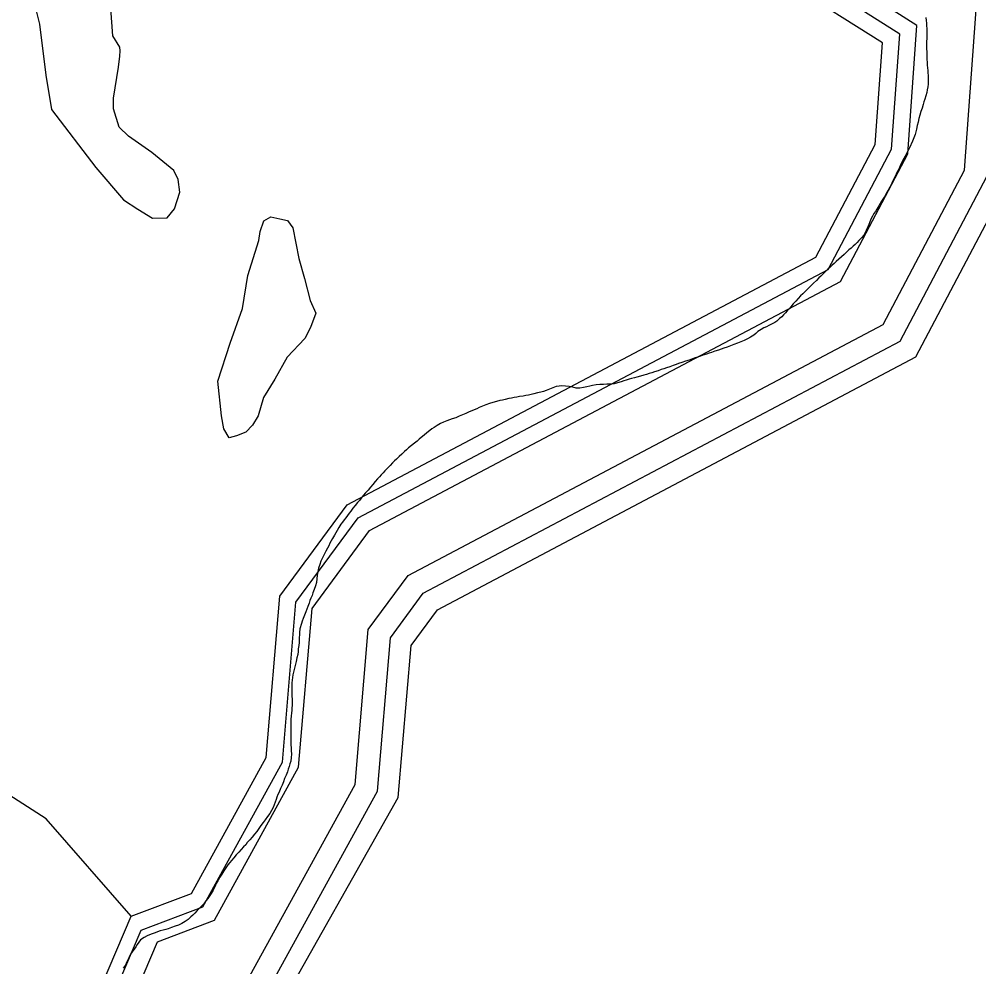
# Model space of a CAD drawing. Extents: x 2206922 to 2357709, y 510027 to 673830.
# Drawn here: x 2290019 to 2291072, y 599971 to 601009 of the extents above; entities that cross this region are included whole.
import ezdxf

# ---------------------------------------------------------------- set-up
doc = ezdxf.new("R2010")
doc.units = 0
for name, color, linetype in [('Exist Boundary Political City Limit New', 7, 'Continuous'), ('Exist Hydrographic Buffer Line', 7, 'Continuous'), ('Exist Hydrographic Creek Single Shore', 7, 'Continuous'), ('Exist Hydrographic Misc Water Feature', 7, 'Continuous'), ('Exist Hydrographic River Shore', 7, 'Continuous'), ('Map Preparation Boundary City Limit Buffer Line', 7, 'Continuous')]:
    doc.layers.add(name, color=color, linetype=linetype)

msp = doc.modelspace()

# ---------------------------------------------------------------- linework, layer by layer
at = {"layer": 'Exist Boundary Political City Limit New'}
for points in [[(2291013.5, 601011.1), (2291014, 601008.1), (2291014.2, 601005.1), (2291014.2, 601002.1), (2291014.5, 600999.1), (2291014.5, 600988.1), (2291014.2, 600985.1), (2291014.2, 600977.1), (2291014.5, 600973.1), (2291014.5, 600969.1), (2291014.8, 600965.1), (2291015, 600962.1), (2291015.2, 600959.1), (2291015.5, 600956.1), (2291015.8, 600953.1), (2291016.2, 600945.1), (2291016.2, 600941.1)], [(2291016.2, 600941.1), (2291016.2, 600938.1), (2291015.8, 600935.1), (2291015.2, 600932.1), (2291014.5, 600929.2), (2291013.5, 600925.4), (2291012.5, 600921.6), (2291011.5, 600918.7), (2291010.8, 600915.8), (2291009.5, 600912), (2291008.2, 600908.2), (2291007, 600904.3), (2291006, 600900.5), (2291005, 600896.6), (2291004, 600892.8), (2291003.2, 600888.8), (2291001.8, 600883), (2291000.5, 600879.2), (2290999, 600875.5), (2290995.5, 600868.2), (2290994.2, 600865.6), (2290992.8, 600862.9), (2290990.8, 600859.4), (2290989.5, 600856.8), (2290988, 600854.1), (2290986.2, 600850.5), (2290984.5, 600846.9), (2290982.8, 600843.2), (2290981.5, 600840.6), (2290980.2, 600837.8), (2290978.5, 600834.2), (2290976.8, 600830.6), (2290975.5, 600827.9), (2290974, 600825.2), (2290972.2, 600821.8), (2290970.2, 600818.2), (2290968.8, 600815.7), (2290967.2, 600813.2), (2290965, 600809.8), (2290963.5, 600807.2), (2290962, 600804.6), (2290959.8, 600801.2), (2290958.2, 600798.7), (2290956.5, 600796.2), (2290955, 600793.6), (2290953.5, 600790.9), (2290952, 600787.2), (2290951, 600784.4), (2290949.8, 600781.6), (2290948.2, 600777.8), (2290947, 600775.2), (2290945.5, 600772.7), (2290943, 600769.6), (2290940.2, 600766.7), (2290938.2, 600764.6), (2290936, 600762.4), (2290933.8, 600760.4), (2290931.5, 600758.4), (2290929.2, 600756.4), (2290927, 600754.3), (2290924, 600751.6), (2290921.2, 600748.9), (2290918.2, 600746.2), (2290915.2, 600743.7), (2290913, 600741.6), (2290910.8, 600739.6), (2290908.5, 600737.6), (2290906.2, 600735.4), (2290903.5, 600732.7), (2290900.5, 600729.9), (2290898.5, 600727.8), (2290896.2, 600725.7), (2290893.5, 600722.9), (2290890.5, 600720.1), (2290887.8, 600717.3), (2290884.8, 600714.5), (2290882.8, 600712.4), (2290880.5, 600710.3), (2290878.5, 600708.2), (2290876.2, 600706.1), (2290873.5, 600703.3), (2290870.8, 600700.3), (2290868, 600697.2), (2290865.5, 600694.2), (2290863.8, 600691.9), (2290861.5, 600689.8), (2290859.5, 600687.5), (2290857.5, 600685.2), (2290855.5, 600683.1), (2290853.2, 600681.1), (2290850.2, 600678.5), (2290847.8, 600676.9), (2290845, 600675.4), (2290841.5, 600673.6), (2290838.8, 600672.3), (2290836, 600671), (2290832.8, 600669.1), (2290829.2, 600666.9)], [(2290829.2, 600666.9), (2290827, 600664.9), (2290824.8, 600662.9), (2290821.2, 600660.8), (2290817.8, 600658.9), (2290814.2, 600657.2), (2290810.5, 600655.6), (2290806.8, 600654.1), (2290803, 600652.7), (2290799.2, 600651.2), (2290795.5, 600649.9), (2290791.8, 600648.6), (2290789, 600647.6), (2290786, 600646.6), (2290782.2, 600645.3), (2290778.5, 600644.1), (2290775.8, 600643.1), (2290772.8, 600642.1), (2290769, 600640.9), (2290766.2, 600639.9), (2290763.2, 600638.9), (2290759.5, 600637.7), (2290756.8, 600636.7), (2290753.8, 600635.6), (2290749.8, 600634.3), (2290746, 600633), (2290742.2, 600631.8), (2290739.5, 600630.8), (2290736.5, 600629.8), (2290732.8, 600628.4), (2290729, 600627.2), (2290726.2, 600626.2), (2290723.2, 600625.2), (2290719.8, 600623.9), (2290715.8, 600622.7), (2290713, 600621.8), (2290710, 600620.9), (2290707.2, 600620), (2290704.2, 600619.1), (2290700.5, 600618.1), (2290696.5, 600617.1), (2290693.8, 600616.3), (2290690.8, 600615.5), (2290688, 600614.7), (2290685, 600613.8), (2290682.2, 600612.8), (2290679.2, 600611.8), (2290675.5, 600610.6), (2290671.8, 600609.8), (2290667.8, 600609.4), (2290663.8, 600609.2), (2290659.8, 600609), (2290655.8, 600608.8), (2290651.8, 600608.4), (2290647.8, 600607.7), (2290644.8, 600607.1), (2290641.8, 600606.3), (2290638, 600605.6), (2290634, 600604.9), (2290630, 600604.8), (2290626.2, 600605.8), (2290622.2, 600606.7), (2290618.2, 600607.1), (2290614.2, 600607.3), (2290611.2, 600607.2), (2290608.2, 600606.6), (2290604.5, 600605.2), (2290600.8, 600603.7), (2290597, 600602.2), (2290594.2, 600601.4), (2290591.2, 600600.6), (2290587.5, 600599.6), (2290583.5, 600598.6), (2290580.8, 600597.9), (2290577.8, 600597.3), (2290574.8, 600596.8), (2290571.8, 600596.2), (2290568, 600595.6), (2290565, 600595.1), (2290562, 600594.6), (2290559, 600594), (2290556, 600593.4), (2290552.2, 600592.5), (2290549.2, 600591.9), (2290546.2, 600591.2), (2290542.5, 600590.2), (2290538.5, 600589.1), (2290534.8, 600587.9), (2290531, 600586.6), (2290527.2, 600585.1), (2290523.5, 600583.6), (2290521, 600582.4), (2290518, 600581.2), (2290515.5, 600580.1), (2290512.5, 600578.8), (2290509, 600577.2), (2290505.2, 600575.6), (2290501.5, 600574), (2290497.8, 600572.5), (2290494, 600571.2)], [(2290494, 600571.2), (2290491.2, 600570.2), (2290488.2, 600569.2), (2290484.5, 600567.7), (2290481, 600566), (2290477.5, 600564.1), (2290474.2, 600561.9), (2290471.8, 600560.2), (2290469.5, 600558.4), (2290466.2, 600555.9), (2290463.2, 600553.4), (2290460, 600550.8), (2290457.8, 600548.9), (2290455.5, 600546.9), (2290452.5, 600544.4), (2290449.2, 600541.9), (2290446.2, 600539.3), (2290444, 600537.4), (2290441.8, 600535.4), (2290438.8, 600532.7), (2290435.8, 600529.9), (2290432.8, 600527.2), (2290430.8, 600525.1), (2290428.5, 600522.9), (2290425.8, 600520), (2290423, 600517.2), (2290420.2, 600514.2), (2290418.2, 600512.1), (2290416.2, 600509.8), (2290414.2, 600507.6), (2290412.2, 600505.4), (2290409.5, 600502.4), (2290407, 600499.4), (2290404.2, 600496.3), (2290401.8, 600493.2), (2290399, 600490.2), (2290396.5, 600487.2), (2290394, 600484.1), (2290392.2, 600481.8), (2290390, 600479.5), (2290387.5, 600476.4), (2290385, 600473.2), (2290382.8, 600470.1), (2290381, 600467.8), (2290379, 600465.3), (2290377.2, 600462.9), (2290375.5, 600460.6), (2290373.8, 600458.1), (2290372, 600455.6), (2290369.8, 600452.2), (2290367.8, 600448.9), (2290366.2, 600446.3), (2290364.8, 600443.8), (2290362.8, 600440.2), (2290361.2, 600437.6), (2290359.8, 600434.9), (2290358.5, 600432.2), (2290357.2, 600429.6), (2290355.2, 600426.1), (2290351.8, 600418.8), (2290350, 600415.2), (2290348.8, 600411.4), (2290347.5, 600407.6), (2290346.5, 600403.8), (2290346, 600399.8), (2290345.5, 600395.8), (2290345, 600391.8), (2290344, 600388), (2290342.5, 600384.2), (2290341, 600380.5), (2290340.2, 600377.6), (2290339, 600374.8), (2290338, 600372), (2290337, 600369.2), (2290335.5, 600365.4), (2290334.5, 600362.6), (2290333.5, 600359.8), (2290332, 600356.1), (2290330.5, 600352.4), (2290329.5, 600349.5), (2290328.5, 600346.7), (2290327, 600340.9), (2290326.5, 600337), (2290326, 600329), (2290326, 600326), (2290325.8, 600322.9), (2290325.2, 600319), (2290325, 600316), (2290324.5, 600313), (2290323.5, 600309.1), (2290322.8, 600305.2), (2290322, 600302.3), (2290321.2, 600299.4), (2290320.5, 600296.4), (2290319.8, 600293.5), (2290319.2, 600290.6), (2290318.8, 600287.7)], [(2290318.8, 600287.7), (2290318.5, 600284.7), (2290318.2, 600281.7), (2290318, 600277.8), (2290318.2, 600274.7), (2290318.2, 600267.7), (2290318.5, 600263.7), (2290318.5, 600259.7), (2290318, 600251.7), (2290317.8, 600248.7), (2290317.2, 600245.8), (2290317, 600241.8), (2290317, 600237.8), (2290316.8, 600234.8), (2290316.8, 600216.8), (2290317, 600213.8), (2290317.2, 600210.7), (2290317.5, 600207.7), (2290317.8, 600203.7), (2290317.2, 600199.8), (2290316.8, 600195.8), (2290316, 600192.9), (2290315.2, 600190), (2290314.2, 600187.2), (2290313.2, 600184.3), (2290311.8, 600180.6), (2290310.2, 600176.8), (2290308.8, 600173.2), (2290307.5, 600169.5), (2290305.5, 600165.8), (2290304, 600162.1), (2290302.8, 600159.4), (2290301.8, 600156.6), (2290300.8, 600153.8), (2290299.8, 600150.9), (2290298.8, 600148.1), (2290297.5, 600145.3), (2290295.8, 600141.8), (2290293.8, 600138.4), (2290291.5, 600135.1), (2290289, 600131.8), (2290286.8, 600128.6), (2290284.2, 600125.3), (2290282, 600122.1), (2290279.5, 600119), (2290277, 600115.8), (2290274.5, 600112.7), (2290272, 600109.6), (2290269.2, 600106.6), (2290267.5, 600104.3), (2290265.2, 600102.1), (2290262.5, 600099.1), (2290259.8, 600096.1), (2290257, 600093.1), (2290254.5, 600090.1), (2290252, 600087), (2290250, 600084.7), (2290248, 600082.2), (2290243.5, 600075.8), (2290241.2, 600072.2), (2290239.2, 600068.8), (2290237.2, 600065.3), (2290235.2, 600061.8), (2290233.5, 600058.1), (2290231.8, 600054.5), (2290229.5, 600051), (2290227.5, 600047.7), (2290225.8, 600045.2), (2290223.8, 600042.8), (2290221.5, 600039.7), (2290219.2, 600037.4), (2290217.2, 600035.2), (2290214.2, 600032.2), (2290211.5, 600029.4), (2290209.5, 600027.2), (2290207.2, 600025.1), (2290204.2, 600022.5), (2290201, 600020.1), (2290197.5, 600018), (2290193.8, 600016.3), (2290190.2, 600014.9), (2290186.2, 600013.6), (2290182.5, 600012.3), (2290179.8, 600011.4), (2290176.8, 600010.6), (2290173.8, 600009.8), (2290170.8, 600008.8), (2290168, 600007.9), (2290163.8, 600006.3), (2290159.5, 600004.5), (2290156, 600002.6), (2290152, 600000), (2290150.2, 599997.4)], [(2290150.2, 599997.4), (2290148.5, 599994.9), (2290146.8, 599992.5), (2290145, 599990), (2290142.8, 599986.8)], [(2290142.8, 599986.8), (2290141.2, 599984.2), (2290139.8, 599981.5), (2290138.5, 599978.6), (2290137.2, 599975.8), (2290135.5, 599972.2), (2290133.2, 599969)]]:
    msp.add_lwpolyline(points, dxfattribs=at)
at = {"layer": 'Exist Hydrographic Buffer Line'}
for points in [[(2290197.9, 599773.9), (2290411.9, 600163.2), (2290426.2, 600331.1), (2290462.3, 600380), (2290985.3, 600656.3), (2291080.5, 600836.9), (2291095.7, 601048.5), (2290919.5, 601160.7), (2290486.7, 601310.4), (2290279.6, 601499), (2290227.6, 601520.5)], [(2290170.5, 599775.9), (2290387.5, 600170.5), (2290401.9, 600340.3), (2290445.6, 600399.4), (2290966.8, 600674.8), (2291056, 600843.9), (2291069.7, 601035.4), (2290908.5, 601138.1), (2290473.7, 601288.5), (2290266, 601477.6), (2290218, 601497.4)], [(2290170.6, 599997.9), (2290233.3, 600021.5), (2290325.5, 600189.3), (2290340.3, 600363.5), (2290403.2, 600448.7), (2290919.9, 600721.7), (2290993.7, 600861.7), (2291003.8, 601002.3), (2290880.8, 601080.7), (2290440.7, 601232.8), (2290231.5, 601423.3), (2290193.9, 601438.9)], [(2290152.9, 600010.7), (2290220.6, 600036.2), (2290307.7, 600194.7), (2290322.6, 600370.2), (2290391, 600462.8), (2290906.4, 600735.1), (2290975.8, 600866.8), (2290984.9, 600992.8), (2290872.8, 601064.2), (2290431.2, 601216.9), (2290221.7, 601407.7), (2290186.9, 601422)], [(2290849, 598201.4), (2290828.4, 598215.7), (2290528.6, 598156), (2290415.2, 598220.3), (2290407, 598328.1), (2290439.1, 598543.5), (2290293.1, 598693.6), (2290270, 598769.9), (2290281.1, 599365.1), (2290094, 599703.5), (2290093, 599870), (2290152.9, 600010.7)], [(2290861.2, 598218.9), (2290833.2, 598238.4), (2290532.2, 598178.5), (2290435.6, 598233.2), (2290428.4, 598327.4), (2290461.7, 598550.8), (2290312, 598704.8), (2290291.3, 598772.9), (2290302.5, 599370.4), (2290115.2, 599709.1), (2290114.3, 599865.7), (2290170.6, 599997.9)]]:
    msp.add_lwpolyline(points, dxfattribs=at)
at = {"layer": 'Exist Hydrographic Creek Single Shore'}
msp.add_lwpolyline([(2290141.8, 600026), (2290048.7, 600132.8), (2289805.7, 600288.5), (2289473.8, 600177.2), (2289358.7, 600068.1), (2289259.9, 599857), (2289160.9, 599747.4), (2289061.8, 599713.4), (2288678.8, 599685.1), (2288552.9, 599792.6), (2288392.7, 600025.4), (2288241.8, 600166.2), (2286172.8, 601369.1), (2285921.9, 601449.6), (2285472.8, 601445.6), (2285280.7, 601485.5), (2284895.8, 601700), (2284502.7, 601878.5)], dxfattribs=at)
at = {"layer": 'Exist Hydrographic Misc Water Feature'}
for points in [[(2290037.3, 601020), (2290041.4, 601004)], [(2290041.4, 601004), (2290048.3, 600948.2), (2290054.3, 600910.4), (2290102.9, 600846.7), (2290133.4, 600811.3), (2290149.2, 600801.2), (2290165.4, 600791.4), (2290181.2, 600791.5), (2290189.2, 600801.6), (2290195.1, 600819.8), (2290193.3, 600833.5), (2290188.6, 600843.5), (2290164.6, 600863.3), (2290138.8, 600881), (2290128.5, 600891.1), (2290122.6, 600911), (2290122.3, 600922.8), (2290127.9, 600956.9), (2290129.5, 600968.8), (2290129.7, 600974.8), (2290129.5, 600978.9), (2290121.7, 600991), (2290119.5, 601021)], [(2290264, 600692.2), (2290269.8, 600728.3), (2290281.7, 600766.6), (2290283.3, 600776.5), (2290287.4, 600788.5), (2290295.2, 600792.6), (2290305, 600790.7), (2290313.2, 600788.6), (2290319.2, 600780.8), (2290325.6, 600747), (2290332.1, 600725), (2290338.3, 600700.9), (2290344.4, 600687), (2290338.5, 600671.3), (2290332.5, 600659.2), (2290313, 600639), (2290299.3, 600614.7), (2290287, 600594.7), (2290281.1, 600574.5), (2290275.1, 600564.4), (2290267.5, 600556.6), (2290257.5, 600552.5), (2290249.5, 600550.4), (2290243.3, 600560.3), (2290241.1, 600574.4), (2290236.8, 600612.4), (2290250.5, 600654.1), (2290264, 600692.2)]]:
    msp.add_lwpolyline(points, dxfattribs=at)
at = {"layer": 'Exist Hydrographic River Shore'}
for points in [[(2290297, 599912), (2290434.8, 600156.2), (2290448.9, 600322.6), (2290477.9, 600361.8), (2291002.6, 600639.1), (2291103.4, 600830.4), (2291120, 601060.7), (2290929.7, 601181.9), (2290498.9, 601330.9), (2290292.3, 601519.1), (2290236.5, 601542.1)], [(2290141.8, 600026), (2290207.9, 600050.9), (2290289.9, 600200.1), (2290304.8, 600376.9), (2290378.9, 600477), (2290892.9, 600748.6), (2290957.9, 600872), (2290965.9, 600983.3), (2290864.8, 601047.6), (2290421.7, 601200.9), (2290211.7, 601392.1), (2290180, 601405.2)], [(2290839.8, 598188.1), (2290824.9, 598198.5), (2290525.9, 598139), (2290399.8, 598210.5), (2290390.8, 598328.7), (2290421.9, 598538), (2290278.8, 598685.2), (2290253.8, 598767.7), (2290264.9, 599361), (2290077.9, 599699.3), (2290076.8, 599873.2), (2290141.8, 600026)]]:
    msp.add_lwpolyline(points, dxfattribs=at)
at = {"layer": 'Map Preparation Boundary City Limit Buffer Line'}
for points in [[(2291013.5, 601011.1), (2291014, 601008.1), (2291014.2, 601005.1), (2291014.2, 601002.1), (2291014.5, 600999.1), (2291014.5, 600988.1), (2291014.2, 600985.1), (2291014.2, 600977.1), (2291014.5, 600973.1), (2291014.5, 600969.1), (2291014.8, 600965.1), (2291015, 600962.1), (2291015.2, 600959.1), (2291015.5, 600956.1), (2291015.8, 600953.1), (2291016.2, 600945.1), (2291016.2, 600941.1)], [(2291016.2, 600941.1), (2291016.2, 600938.1), (2291015.8, 600935.1), (2291015.2, 600932.1), (2291014.5, 600929.2), (2291013.5, 600925.4), (2291012.5, 600921.6), (2291011.5, 600918.7), (2291010.8, 600915.8), (2291009.5, 600912), (2291008.2, 600908.2), (2291007, 600904.3), (2291006, 600900.5), (2291005, 600896.6), (2291004, 600892.8), (2291003.2, 600888.8), (2291001.8, 600883), (2291000.5, 600879.2), (2290999, 600875.5), (2290995.5, 600868.2), (2290994.2, 600865.6), (2290992.8, 600862.9), (2290990.8, 600859.4), (2290989.5, 600856.8), (2290988, 600854.1), (2290986.2, 600850.5), (2290984.5, 600846.9), (2290982.8, 600843.2), (2290981.5, 600840.6), (2290980.2, 600837.8), (2290978.5, 600834.2), (2290976.8, 600830.6), (2290975.5, 600827.9), (2290974, 600825.2), (2290972.2, 600821.8), (2290970.2, 600818.2), (2290968.8, 600815.7), (2290967.2, 600813.2), (2290965, 600809.8), (2290963.5, 600807.2), (2290962, 600804.6), (2290959.8, 600801.2), (2290958.2, 600798.7), (2290956.5, 600796.2), (2290955, 600793.6), (2290953.5, 600790.9), (2290952, 600787.2), (2290951, 600784.4), (2290949.8, 600781.6), (2290948.2, 600777.8), (2290947, 600775.2), (2290945.5, 600772.7), (2290943, 600769.6), (2290940.2, 600766.7), (2290938.2, 600764.6), (2290936, 600762.4), (2290933.8, 600760.4), (2290931.5, 600758.4), (2290929.2, 600756.4), (2290927, 600754.3), (2290924, 600751.6), (2290921.2, 600748.9), (2290918.2, 600746.2), (2290915.2, 600743.7), (2290913, 600741.6), (2290910.8, 600739.6), (2290908.5, 600737.6), (2290906.2, 600735.4), (2290903.5, 600732.7), (2290900.5, 600729.9), (2290898.5, 600727.8), (2290896.2, 600725.7), (2290893.5, 600722.9), (2290890.5, 600720.1), (2290887.8, 600717.3), (2290884.8, 600714.5), (2290882.8, 600712.4), (2290880.5, 600710.3), (2290878.5, 600708.2), (2290876.2, 600706.1), (2290873.5, 600703.3), (2290870.8, 600700.3), (2290868, 600697.2), (2290865.5, 600694.2), (2290863.8, 600691.9), (2290861.5, 600689.8), (2290859.5, 600687.5), (2290857.5, 600685.2), (2290855.5, 600683.1), (2290853.2, 600681.1), (2290850.2, 600678.5), (2290847.8, 600676.9), (2290845, 600675.4), (2290841.5, 600673.6), (2290838.8, 600672.3), (2290836, 600671), (2290832.8, 600669.1), (2290829.2, 600666.9)], [(2290829.2, 600666.9), (2290827, 600664.9), (2290824.8, 600662.9), (2290821.2, 600660.8), (2290817.8, 600658.9), (2290814.2, 600657.2), (2290810.5, 600655.6), (2290806.8, 600654.1), (2290803, 600652.7), (2290799.2, 600651.2), (2290795.5, 600649.9), (2290791.8, 600648.6), (2290789, 600647.6), (2290786, 600646.6), (2290782.2, 600645.3), (2290778.5, 600644.1), (2290775.8, 600643.1), (2290772.8, 600642.1), (2290769, 600640.9), (2290766.2, 600639.9), (2290763.2, 600638.9), (2290759.5, 600637.7), (2290756.8, 600636.7), (2290753.8, 600635.6), (2290749.8, 600634.3), (2290746, 600633), (2290742.2, 600631.8), (2290739.5, 600630.8), (2290736.5, 600629.8), (2290732.8, 600628.4), (2290729, 600627.2), (2290726.2, 600626.2), (2290723.2, 600625.2), (2290719.8, 600623.9), (2290715.8, 600622.7), (2290713, 600621.8), (2290710, 600620.9), (2290707.2, 600620), (2290704.2, 600619.1), (2290700.5, 600618.1), (2290696.5, 600617.1), (2290693.8, 600616.3), (2290690.8, 600615.5), (2290688, 600614.7), (2290685, 600613.8), (2290682.2, 600612.8), (2290679.2, 600611.8), (2290675.5, 600610.6), (2290671.8, 600609.8), (2290667.8, 600609.4), (2290663.8, 600609.2), (2290659.8, 600609), (2290655.8, 600608.8), (2290651.8, 600608.4), (2290647.8, 600607.7), (2290644.8, 600607.1), (2290641.8, 600606.3), (2290638, 600605.6), (2290634, 600604.9), (2290630, 600604.8), (2290626.2, 600605.8), (2290622.2, 600606.7), (2290618.2, 600607.1), (2290614.2, 600607.3), (2290611.2, 600607.2), (2290608.2, 600606.6), (2290604.5, 600605.2), (2290600.8, 600603.7), (2290597, 600602.2), (2290594.2, 600601.4), (2290591.2, 600600.6), (2290587.5, 600599.6), (2290583.5, 600598.6), (2290580.8, 600597.9), (2290577.8, 600597.3), (2290574.8, 600596.8), (2290571.8, 600596.2), (2290568, 600595.6), (2290565, 600595.1), (2290562, 600594.6), (2290559, 600594), (2290556, 600593.4), (2290552.2, 600592.5), (2290549.2, 600591.9), (2290546.2, 600591.2), (2290542.5, 600590.2), (2290538.5, 600589.1), (2290534.8, 600587.9), (2290531, 600586.6), (2290527.2, 600585.1), (2290523.5, 600583.6), (2290521, 600582.4), (2290518, 600581.2), (2290515.5, 600580.1), (2290512.5, 600578.8), (2290509, 600577.2), (2290505.2, 600575.6), (2290501.5, 600574), (2290497.8, 600572.5), (2290494, 600571.2)], [(2290494, 600571.2), (2290491.2, 600570.2), (2290488.2, 600569.2), (2290484.5, 600567.7), (2290481, 600566), (2290477.5, 600564.1), (2290474.2, 600561.9), (2290471.8, 600560.2), (2290469.5, 600558.4), (2290466.2, 600555.9), (2290463.2, 600553.4), (2290460, 600550.8), (2290457.8, 600548.9), (2290455.5, 600546.9), (2290452.5, 600544.4), (2290449.2, 600541.9), (2290446.2, 600539.3), (2290444, 600537.4), (2290441.8, 600535.4), (2290438.8, 600532.7), (2290435.8, 600529.9), (2290432.8, 600527.2), (2290430.8, 600525.1), (2290428.5, 600522.9), (2290425.8, 600520), (2290423, 600517.2), (2290420.2, 600514.2), (2290418.2, 600512.1), (2290416.2, 600509.8), (2290414.2, 600507.6), (2290412.2, 600505.4), (2290409.5, 600502.4), (2290407, 600499.4), (2290404.2, 600496.3), (2290401.8, 600493.2), (2290399, 600490.2), (2290396.5, 600487.2), (2290394, 600484.1), (2290392.2, 600481.8), (2290390, 600479.5), (2290387.5, 600476.4), (2290385, 600473.2), (2290382.8, 600470.1), (2290381, 600467.8), (2290379, 600465.3), (2290377.2, 600462.9), (2290375.5, 600460.6), (2290373.8, 600458.1), (2290372, 600455.6), (2290369.8, 600452.2), (2290367.8, 600448.9), (2290366.2, 600446.3), (2290364.8, 600443.8), (2290362.8, 600440.2), (2290361.2, 600437.6), (2290359.8, 600434.9), (2290358.5, 600432.2), (2290357.2, 600429.6), (2290355.2, 600426.1), (2290351.8, 600418.8), (2290350, 600415.2), (2290348.8, 600411.4), (2290347.5, 600407.6), (2290346.5, 600403.8), (2290346, 600399.8), (2290345.5, 600395.8), (2290345, 600391.8), (2290344, 600388), (2290342.5, 600384.2), (2290341, 600380.5), (2290340.2, 600377.6), (2290339, 600374.8), (2290338, 600372), (2290337, 600369.2), (2290335.5, 600365.4), (2290334.5, 600362.6), (2290333.5, 600359.8), (2290332, 600356.1), (2290330.5, 600352.4), (2290329.5, 600349.5), (2290328.5, 600346.7), (2290327, 600340.9), (2290326.5, 600337), (2290326, 600329), (2290326, 600326), (2290325.8, 600322.9), (2290325.2, 600319), (2290325, 600316), (2290324.5, 600313), (2290323.5, 600309.1), (2290322.8, 600305.2), (2290322, 600302.3), (2290321.2, 600299.4), (2290320.5, 600296.4), (2290319.8, 600293.5), (2290319.2, 600290.6), (2290318.8, 600287.7)], [(2290318.8, 600287.7), (2290318.5, 600284.7), (2290318.2, 600281.7), (2290318, 600277.8), (2290318.2, 600274.7), (2290318.2, 600267.7), (2290318.5, 600263.7), (2290318.5, 600259.7), (2290318, 600251.7), (2290317.8, 600248.7), (2290317.2, 600245.8), (2290317, 600241.8), (2290317, 600237.8), (2290316.8, 600234.8), (2290316.8, 600216.8), (2290317, 600213.8), (2290317.2, 600210.7), (2290317.5, 600207.7), (2290317.8, 600203.7), (2290317.2, 600199.8), (2290316.8, 600195.8), (2290316, 600192.9), (2290315.2, 600190), (2290314.2, 600187.2), (2290313.2, 600184.3), (2290311.8, 600180.6), (2290310.2, 600176.8), (2290308.8, 600173.2), (2290307.5, 600169.5), (2290305.5, 600165.8), (2290304, 600162.1), (2290302.8, 600159.4), (2290301.8, 600156.6), (2290300.8, 600153.8), (2290299.8, 600150.9), (2290298.8, 600148.1), (2290297.5, 600145.3), (2290295.8, 600141.8), (2290293.8, 600138.4), (2290291.5, 600135.1), (2290289, 600131.8), (2290286.8, 600128.6), (2290284.2, 600125.3), (2290282, 600122.1), (2290279.5, 600119), (2290277, 600115.8), (2290274.5, 600112.7), (2290272, 600109.6), (2290269.2, 600106.6), (2290267.5, 600104.3), (2290265.2, 600102.1), (2290262.5, 600099.1), (2290259.8, 600096.1), (2290257, 600093.1), (2290254.5, 600090.1), (2290252, 600087), (2290250, 600084.7), (2290248, 600082.2), (2290243.5, 600075.8), (2290241.2, 600072.2), (2290239.2, 600068.8), (2290237.2, 600065.3), (2290235.2, 600061.8), (2290233.5, 600058.1), (2290231.8, 600054.5), (2290229.5, 600051), (2290227.5, 600047.7), (2290225.8, 600045.2), (2290223.8, 600042.8), (2290221.5, 600039.7), (2290219.2, 600037.4), (2290217.2, 600035.2), (2290214.2, 600032.2), (2290211.5, 600029.4), (2290209.5, 600027.2), (2290207.2, 600025.1), (2290204.2, 600022.5), (2290201, 600020.1), (2290197.5, 600018), (2290193.8, 600016.3), (2290190.2, 600014.9), (2290186.2, 600013.6), (2290182.5, 600012.3), (2290179.8, 600011.4), (2290176.8, 600010.6), (2290173.8, 600009.8), (2290170.8, 600008.8), (2290168, 600007.9), (2290163.8, 600006.3), (2290159.5, 600004.5), (2290156, 600002.6), (2290152, 600000), (2290150.2, 599997.4)], [(2290150.2, 599997.4), (2290148.5, 599994.9), (2290146.8, 599992.5), (2290145, 599990), (2290142.8, 599986.8)], [(2290142.8, 599986.8), (2290141.2, 599984.2), (2290139.8, 599981.5), (2290138.5, 599978.6), (2290137.2, 599975.8), (2290135.5, 599972.2), (2290133.2, 599969)]]:
    msp.add_lwpolyline(points, dxfattribs=at)

doc.saveas('drawing.dxf')
